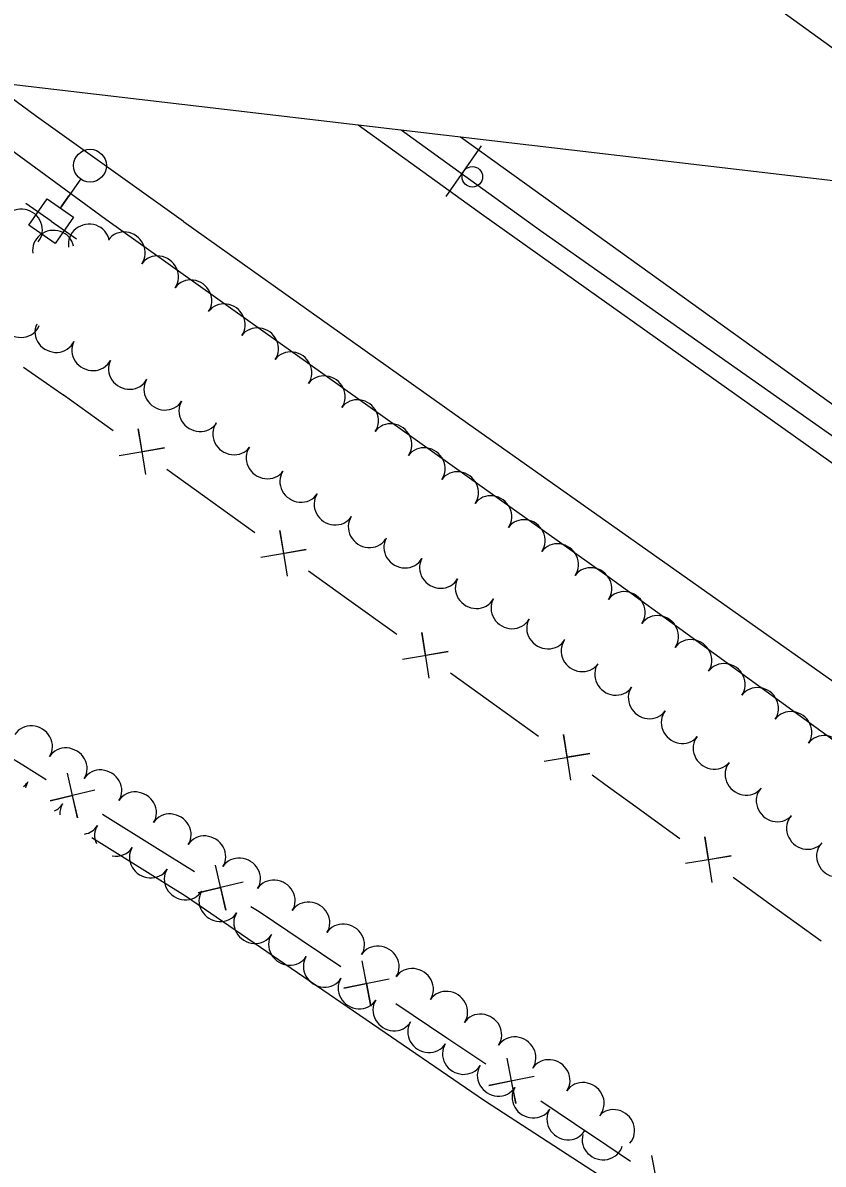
# Model space of a CAD drawing. Extents: x 1746010 to 1754829, y 655801 to 663091.
# Drawn here: x 1750425.6 to 1750620.5, y 659729.4 to 660007.5 of the extents above; entities that cross this region are included whole.
import ezdxf

# ---------------------------------------------------------------- set-up
doc = ezdxf.new("R2010")
doc.units = 0
for name, color, linetype in [('SURVEY - AERIAL SURVEY - Photo Control - Points - Elevations', 7, 'Continuous'), ('SURVEY - AERIAL SURVEY - Photo Control - Points - Locators', 7, 'Continuous'), ('SURVEY - AERIAL SURVEY - Photo Control - Points - Numbers', 7, 'Continuous'), ('SURVEY - AERIAL SURVEY - Photo Control with Text', 7, 'Continuous'), ('SURVEY - CENTERLINE - Existing Roads - Development', 7, 'Continuous'), ('SURVEY - CENTERLINE - Existing Roads Curve Text', 7, 'Continuous'), ('SURVEY - CENTERLINE - Existing Roads Text', 7, 'Continuous')]:
    doc.layers.add(name, color=color, linetype=linetype)

msp = doc.modelspace()

# ---------------------------------------------------------------- linework, layer by layer
at = {"layer": 'SURVEY - AERIAL SURVEY - Photo Control - Points - Elevations'}
msp.add_lwpolyline([(1750204.41, 660084.58), (1750567.39, 660041.45), (1750676.22, 659962.69), (1750316.04, 660004.98)], dxfattribs=at)
at = {"layer": 'SURVEY - AERIAL SURVEY - Photo Control - Points - Locators'}
for points in [[(1750445.81, 659959.59), (1750396.7, 659995.51)], [(1750464.75, 659959.09), (1750428.94, 659984.64), (1750417.4, 659993.08)], [(1751850.89, 659069.97), (1751836.71, 659078.71), (1751698.09, 659167.45), (1751556.82, 659259.91), (1751409.51, 659356.6), (1751240.26, 659471.26), (1751108.21, 659560.28), (1750949.44, 659670.61), (1750790.01, 659782.16), (1750639.25, 659888.39), (1750537.27, 659960.87), (1750507.28, 659982.53)], [(1751692.52, 659270.52), (1751605.65, 659313.28), (1751476.09, 659381.66), (1751353.72, 659447.67), (1751225.98, 659520.03), (1751088.26, 659602.44), (1750950.33, 659687.25), (1750831.52, 659764.33), (1750532.19, 659979.6)], [(1751811.46, 659040.6), (1751803.54, 659045.66), (1751651.7, 659139.14), (1751560.97, 659192.86), (1751430.95, 659277.83), (1751226.31, 659416.5), (1751044.68, 659538.71), (1750870.37, 659656.91), (1750693.9, 659781.14), (1750567.77, 659872.76), (1750445.81, 659959.59)], [(1750464.75, 659959.09), (1750533.91, 659909.95), (1750645.13, 659831.38), (1750753.4, 659754.5), (1750870.59, 659672.13), (1750959.5, 659609.93), (1751081.2, 659527.03), (1751199.52, 659445.74), (1751320.31, 659364.23), (1751443.12, 659281.31), (1751559.93, 659204.83), (1751660.4, 659140.92), (1751744.29, 659087.1), (1751814.04, 659042.53)], [(1750442.38, 659808.99), (1750465.21, 659794.81), (1750538.04, 659744.98), (1750643.02, 659676.78), (1750718.06, 659626.91), (1750787.91, 659581.42), (1750854.73, 659538.04), (1750906.32, 659503.45), (1751005.99, 659437.83), (1751090.42, 659381.01), (1751173.7, 659325.75), (1751180.54, 659321.31)]]:
    msp.add_lwpolyline(points, dxfattribs=at)
at = {"layer": 'SURVEY - AERIAL SURVEY - Photo Control - Points - Numbers'}
msp.add_lwpolyline([(1751210.77, 659498.28), (1751086.47, 659583.36), (1750914.66, 659701.33), (1750734.42, 659828.18), (1750551.67, 659956.79), (1750517.76, 659981.3)], dxfattribs=at)
at = {"layer": 'SURVEY - AERIAL SURVEY - Photo Control with Text'}
msp.add_line((1750528.73, 659965.19), (1750537.33, 659977.48), dxfattribs=at)
msp.add_circle((1750535.07, 659969.96), 2.5, dxfattribs=at)
at = {"layer": 'SURVEY - CENTERLINE - Existing Roads - Development'}
for points in [[(1750425.8, 659923.56), (1750435.15, 659917.12)], [(1750435.15, 659917.12), (1750436.08, 659916.48)], [(1750435.47, 659916.93), (1750447.64, 659908.17)], [(1750449.06, 659902.09), (1750460.15, 659903.97), (1750454.65, 659903), (1750453.73, 659908.59), (1750455.48, 659897.48)], [(1750460.71, 659898.76), (1750469.97, 659892.11)], [(1750469.97, 659892.11), (1750482.14, 659883.35)], [(1750483.56, 659877.27), (1750494.64, 659879.15), (1750489.14, 659878.19), (1750488.23, 659883.77), (1750489.98, 659872.66)], [(1750495.21, 659873.95), (1750504.46, 659867.29)], [(1750504.46, 659867.29), (1750516.64, 659858.53)], [(1750518.06, 659852.45), (1750529.14, 659854.34), (1750523.64, 659853.37), (1750522.73, 659858.95), (1750524.47, 659847.84)], [(1750529.71, 659849.13), (1750538.96, 659842.47)], [(1750538.96, 659842.47), (1750551.14, 659833.71)], [(1750552.56, 659827.64), (1750563.64, 659829.52), (1750558.14, 659828.55), (1750557.23, 659834.13), (1750558.97, 659823.02)], [(1750431.32, 659823.1), (1750425.59, 659826.66), (1750421.64, 659829.1)], [(1750443.17, 659820.56), (1750432.24, 659817.94), (1750437.66, 659819.28), (1750438.95, 659813.77), (1750436.46, 659824.73)], [(1750564.21, 659824.31), (1750568.24, 659821.4), (1750573.44, 659817.62)], [(1750573.44, 659817.62), (1750585.58, 659808.81)], [(1750457.74, 659806.68), (1750445, 659814.6)], [(1750467.42, 659800.66), (1750457.74, 659806.68)], [(1750586.97, 659802.73), (1750598.06, 659804.56), (1750592.55, 659803.61), (1750591.67, 659809.2), (1750593.36, 659798.08)], [(1750479.27, 659798.13), (1750468.34, 659795.51), (1750473.76, 659796.84), (1750475.05, 659791.33), (1750472.56, 659802.3)], [(1750598.6, 659799.34), (1750607.82, 659792.64)], [(1750493.6, 659783.87), (1750483.12, 659790.91), (1750481.1, 659792.17)], [(1750607.82, 659792.64), (1750619.96, 659783.82)], [(1750503.06, 659777.51), (1750493.6, 659783.87)], [(1750514.81, 659774.55), (1750503.79, 659772.32), (1750509.26, 659773.46), (1750510.34, 659767.92), (1750508.25, 659778.96)], [(1750528.87, 659760.16), (1750516.42, 659768.53)], [(1750538.33, 659753.8), (1750528.87, 659760.16)], [(1750550.08, 659750.84), (1750539.06, 659748.61), (1750544.53, 659749.76), (1750545.62, 659744.21), (1750543.53, 659755.25)], [(1750564.15, 659736.45), (1750551.7, 659744.82)], [(1750573.6, 659730.08), (1750564.78, 659736.03), (1750564.15, 659736.45)], [(1750585.34, 659727.1), (1750574.32, 659724.89), (1750579.79, 659726.02), (1750580.87, 659720.47), (1750578.79, 659731.52)]]:
    msp.add_lwpolyline(points, dxfattribs=at)
at = {"layer": 'SURVEY - CENTERLINE - Existing Roads Curve Text'}
for p, q in [((1750439.75, 659969.49), (1750434.76, 659962.36)), ((1750434.99, 659962.68), (1750436.82, 659965.31)), ((1750432.52, 659959.16), (1750426.38, 659963.46)), ((1750432.52, 659959.16), (1750438.67, 659954.86))]:
    msp.add_line(p, q, dxfattribs=at)
msp.add_lwpolyline([(1750427.09, 659958.2), (1750431.56, 659964.59), (1750437.96, 659960.12), (1750433.48, 659953.73)], close=True, dxfattribs=at)
msp.add_circle((1750441.98, 659972.68), 4, dxfattribs=at)
at = {"layer": 'SURVEY - CENTERLINE - Existing Roads Text'}
for centre, major_axis, start_param, end_param in [((1750425.51, 659957.29), (3.84, -3.2), 0, 3.141593), ((1750432.99, 659952.21), (4.93, 0.85), 0, 3.141593), ((1750441.69, 659953.7), (4.93, 0.85), 0, 3.141593), ((1750450.52, 659951.71), (4.06, -2.92), 0, 3.141593), ((1750458.64, 659945.87), (4.06, -2.92), 0, 3.141593), ((1750466.76, 659940.03), (4.06, -2.92), 0, 3.141593), ((1750424.96, 659935.57), (-4.67, 1.8), 0, 3.141593), ((1750474.87, 659934.19), (4.06, -2.92), 0, 3.141593), ((1750433.51, 659931.94), (-4.52, 2.13), 0, 3.141593), ((1750482.99, 659928.35), (4.06, -2.92), 0, 3.141593), ((1750442.48, 659927.52), (-4.45, 2.28), 0, 3.141593), ((1750491.11, 659922.51), (4.06, -2.92), 0, 3.141593), ((1750451.39, 659922.97), (-4.45, 2.28), 0, 3.141593), ((1750499.22, 659916.67), (4.06, -2.92), 0, 3.141593), ((1750460.01, 659917.92), (-4.26, 2.61), 0, 3.141593), ((1750468.54, 659912.69), (-4.26, 2.61), 0, 3.141593), ((1750507.34, 659910.83), (4.06, -2.92), 0, 3.141593), ((1750476.78, 659907.04), (-4.06, 2.92), 0, 3.141593), ((1750515.45, 659904.99), (4.06, -2.92), 0, 3.141593), ((1750484.9, 659901.2), (-4.06, 2.92), 0, 3.141593), ((1750523.57, 659899.15), (4.06, -2.92), 0, 3.141593), ((1750531.69, 659893.31), (4.06, -2.92), 0, 3.141593), ((1750493.1, 659895.48), (-4.17, 2.76), 0, 3.141593), ((1750539.8, 659887.47), (4.06, -2.92), 0, 3.141593), ((1750501.44, 659889.95), (-4.17, 2.76), 0, 3.141593), ((1750509.77, 659884.43), (-4.17, 2.76), 0, 3.141593), ((1750547.92, 659881.63), (4.06, -2.92), 0, 3.141593), ((1750518.44, 659879.46), (-4.34, 2.48), 0, 3.141593), ((1750556.04, 659875.78), (4.06, -2.92), 0, 3.141593), ((1750527.13, 659874.5), (-4.34, 2.48), 0, 3.141593), ((1750564.15, 659869.94), (4.06, -2.92), 0, 3.141593), ((1750535.83, 659869.58), (-4.35, 2.46), 0, 3.141593), ((1750572.27, 659864.1), (4.06, -2.92), 0, 3.141593), ((1750544.53, 659864.66), (-4.35, 2.46), 0, 3.141593), ((1750553.23, 659859.74), (-4.35, 2.46), 0, 3.141593), ((1750580.39, 659858.26), (4.06, -2.92), 0, 3.141593), ((1750561.56, 659854.22), (-4.1, 2.87), 0, 3.141593), ((1750588.5, 659852.42), (4.06, -2.92), 0, 3.141593), ((1750569.75, 659848.49), (-4.1, 2.87), 0, 3.141593), ((1750596.62, 659846.58), (4.06, -2.92), 0, 3.141593), ((1750577.94, 659842.75), (-4.1, 2.87), 0, 3.141593), ((1750604.74, 659840.74), (4.06, -2.92), 0, 3.141593), ((1750612.85, 659834.9), (4.06, -2.92), 0, 3.141593), ((1750585.93, 659836.75), (-3.88, 3.15), 0, 3.141593), ((1750427.92, 659831.42), (4.22, -2.68), 0, 3.141593), ((1750620.97, 659829.06), (4.06, -2.92), 0, 3.141593), ((1750593.7, 659830.46), (-3.88, 3.15), 0, 3.141593), ((1750436.36, 659826.05), (4.22, -2.68), 0, 3.141593), ((1750444.8, 659820.69), (4.22, -2.68), 0, 3.141593), ((1750601.47, 659824.16), (-3.88, 3.15), 0, 3.141593), ((1750422.72, 659825.37), (-4.02, 2.97), 2.861472, 3.141593), ((1750431.08, 659819.9), (-4.24, 2.66), 0, 0.33624), ((1750453.24, 659815.33), (4.22, -2.68), 0, 3.141593), ((1750609.06, 659817.69), (-3.7, 3.37), 0, 3.141593), ((1750431.08, 659819.9), (-4.24, 2.66), 2.584304, 3.141593), ((1750439.55, 659814.58), (-4.24, 2.66), 0, 0.600545), ((1750461.68, 659809.97), (4.22, -2.68), 0, 3.141593), ((1750616.43, 659810.99), (-3.7, 3.37), 0, 3.141593), ((1750439.55, 659814.58), (-4.24, 2.66), 2.320017, 3.141593), ((1750448.02, 659809.27), (-4.24, 2.66), 0, 0.951259), ((1750470.12, 659804.61), (4.22, -2.68), 0, 3.141593), ((1750448.02, 659809.27), (-4.24, 2.66), 1.969298, 3.141593), ((1750456.49, 659803.95), (-4.24, 2.66), 0, 3.141593), ((1750623.73, 659804.22), (-3.57, 3.5), 0, 3.141593), ((1750478.57, 659799.24), (4.22, -2.68), 0, 3.141593), ((1750464.96, 659798.64), (-4.24, 2.66), 0, 3.141593), ((1750487.01, 659793.88), (4.22, -2.68), 0, 3.141593), ((1750473.43, 659793.32), (-4.24, 2.66), 0, 3.141593), ((1750495.45, 659788.52), (4.22, -2.68), 0, 3.141593), ((1750481.9, 659788), (-4.24, 2.66), 0, 3.141593), ((1750503.89, 659783.16), (4.22, -2.68), 0, 3.141593), ((1750490.37, 659782.69), (-4.24, 2.66), 0, 3.141593), ((1750512.33, 659777.8), (4.22, -2.68), 0, 3.141593), ((1750498.84, 659777.37), (-4.24, 2.66), 0, 3.141593), ((1750520.69, 659772.31), (4.16, -2.78), 0, 3.141593), ((1750507.31, 659772.06), (-4.24, 2.66), 0, 3.141593), ((1750529, 659766.75), (4.16, -2.78), 0, 3.141593), ((1750515.78, 659766.74), (-4.24, 2.66), 0, 3.141593), ((1750537.31, 659761.2), (4.16, -2.78), 0, 3.141593), ((1750524.25, 659761.43), (-4.24, 2.66), 0, 3.141593), ((1750545.63, 659755.65), (4.16, -2.78), 0, 3.141593), ((1750532.72, 659756.11), (-4.24, 2.66), 0, 3.141593), ((1750553.94, 659750.1), (4.16, -2.78), 0, 3.141593), ((1750541.19, 659750.8), (-4.24, 2.66), 0, 3.141593), ((1750562.25, 659744.54), (4.16, -2.78), 0, 3.141593), ((1750549.66, 659745.48), (-4.24, 2.66), 0, 3.141593), ((1750558.13, 659740.16), (-4.24, 2.66), 0, 3.141593), ((1750569.71, 659737.9), (3.72, -3.34), 0, 3.141593), ((1750566.77, 659735.23), (-4.79, 1.42), 0, 3.141593)]:
    msp.add_ellipse(centre, major_axis=major_axis, ratio=0.940188, start_param=start_param, end_param=end_param, dxfattribs=at)

doc.saveas('drawing.dxf')
